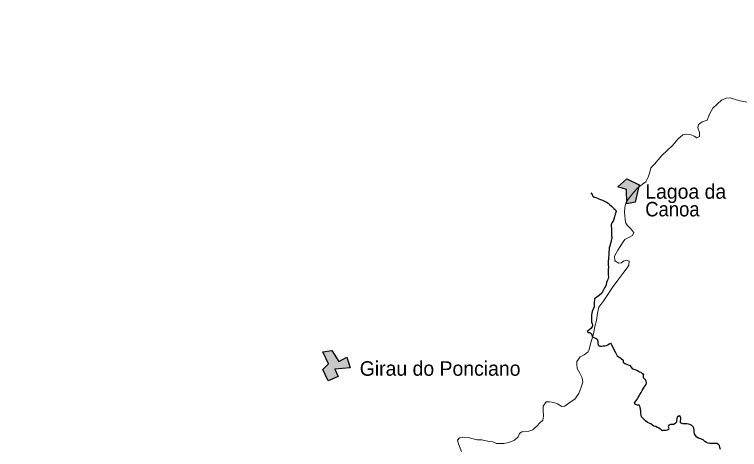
# Model space of a CAD drawing. Extents: x -1643653 to 4543381, y 1624270 to 13878484.
# Drawn here: x 727176 to 752154, y 8903603 to 8918583 of the extents above; entities that cross this region are included whole.
import ezdxf

# ---------------------------------------------------------------- set-up
doc = ezdxf.new("R2010")
doc.units = 0
doc.header["$LTSCALE"] = 160
for name, color, linetype, lineweight in [('14', 7, 'Continuous', 13), ('21', 7, 'Continuous', 25), ('24', 7, 'Continuous', 25), ('60', 7, 'Continuous', 13)]:
    doc.layers.add(name, color=color, linetype=linetype, lineweight=lineweight)
doc.layers.add('41', color=7, linetype='Continuous')

msp = doc.modelspace()

# ---------------------------------------------------------------- hatches: boundary and pattern name
at = {"layer": '21'}
for points in [[(747958.7, 8912653.8), (748271.3, 8912925.6), (748695, 8912720.1), (748561.9, 8912122.5), (748269, 8912067.8), (748259.3, 8912554.6)], [(737801.5, 8906970.9), (738106.6, 8907012.5), (738347.6, 8906633.5), (738630.7, 8906778.2), (738745.6, 8906416), (738212.5, 8906368.9), (738331.1, 8906121.9), (737984.3, 8905966.4), (737794.3, 8906356.6), (737990.6, 8906555.2)]]:
    msp.add_hatch(color=256, dxfattribs=at).paths.add_polyline_path(points)

# ---------------------------------------------------------------- linework, layer by layer
at = {"layer": '14'}
for points in [[(748509.6, 8912460.8), (748637.5, 8912598.1), (748816.3, 8912735.3), (748928.7, 8912816.6), (749005.7, 8912979.5), (749062.3, 8913152.6), (749098.6, 8913300.2), (749221.3, 8913427.4), (749482.2, 8913722.3), (749666.3, 8913905.4), (749855.4, 8914078.2), (750034.5, 8914286.8), (750203.1, 8914439.3), (750320.4, 8914464.5), (750488.4, 8914443.8), (750595.2, 8914397.8), (750681.6, 8914336.5), (750773.5, 8914377.1), (750779.1, 8914519.7), (750723.6, 8914677.7), (750744.5, 8914800), (750867, 8914886.3), (751035.3, 8914942.1), (751117.7, 8915155.9), (751235.6, 8915354.3), (751388.9, 8915496.7), (751537.1, 8915633.9), (751690.2, 8915699.9), (751838, 8915709.8), (752123, 8915622.7), (752418.2, 8915566.1)], [(745102.2, 8904352.2), (745168.7, 8904403), (745276.1, 8904525), (745383.4, 8904616.5), (745404.3, 8904754), (745394.9, 8904962.9), (745395.4, 8905100.4), (745492.7, 8905242.9), (745609.9, 8905247.8), (745752.4, 8905222.1), (745884.7, 8905170.9), (746032.1, 8905078.9), (746139.1, 8905094), (746317.9, 8905236.3), (746481.3, 8905337.9), (746614.5, 8905526.1), (746696.8, 8905755.2), (746753.5, 8905918.1), (746733.6, 8906065.9), (746647.6, 8906229), (746602.1, 8906315.7), (746566.7, 8906392.2), (746546.8, 8906524.7), (746547.2, 8906631.7), (746659.9, 8906799.6), (746807.9, 8906865.5), (746935.6, 8906967.2), (746966.4, 8907012.9), (747033.6, 8907277.7), (747121.3, 8907588.3), (747173.2, 8907837.8), (747230, 8908046.6), (747266.6, 8908301.2), (747313.2, 8908504.9), (747477, 8908733.8), (747574.3, 8908871.2), (747763.9, 8909166.3), (747994.3, 8909476.6), (748137.6, 8909664.8), (748286.1, 8909863.2), (748337.4, 8909954.8), (748358.3, 8910092.3), (748261.6, 8910123.1), (748154.5, 8910087.6), (748072.8, 8910036.8), (747991.2, 8910021.7), (747854, 8910098.3), (747844.4, 8910266.4), (747962.3, 8910470), (748146.7, 8910754.9), (748198, 8910836.3), (748366.4, 8910912.4), (748468.5, 8910968.3), (748509.6, 8911080.3), (748398.1, 8911218), (748281.3, 8911330.3), (748240.8, 8911396.6), (748215.8, 8911513.8), (748201.1, 8911671.8), (748196.3, 8911768.6), (748207, 8911911.2), (748217.6, 8912007.9), (748263.9, 8912145.4), (748376.6, 8912298), (748509.6, 8912460.8)], [(742572.5, 8903536.7), (742471.5, 8903801.7), (742436.3, 8903924.1), (742508, 8904010.5), (742615, 8904030.7), (742803.5, 8904015.1), (742976.5, 8903974), (743119, 8903933), (743276.9, 8903932.7), (743526.4, 8903881.3), (743658.8, 8903865.8), (743785.9, 8903814.6), (744035.5, 8903814.1), (744208.8, 8903839.3), (744407.8, 8903920.4), (744525.4, 8904042.5), (744576.8, 8904159.5), (744658.5, 8904215.4), (744892.9, 8904230.3), (745030.6, 8904275.9), (745102.2, 8904352.2)]]:
    msp.add_lwpolyline(points, dxfattribs=at)
at = {"layer": '21'}
for points in [[(747958.7, 8912653.8), (748271.3, 8912925.6), (748695, 8912720.1), (748561.9, 8912122.5), (748269, 8912067.8), (748259.3, 8912554.6)], [(737801.5, 8906970.9), (738106.6, 8907012.5), (738347.6, 8906633.5), (738630.7, 8906778.2), (738745.6, 8906416), (738212.5, 8906368.9), (738331.1, 8906121.9), (737984.3, 8905966.4), (737794.3, 8906356.6), (737990.6, 8906555.2)]]:
    msp.add_lwpolyline(points, close=True, dxfattribs=at)
at = {"layer": '24'}
msp.add_line((749481.7, 8904248.7), (749480, 8904242.7), dxfattribs=at)
for points in [[(747029.4, 8912446.6), (747074.7, 8912380.1), (747094.8, 8912334.1), (747145.4, 8912298.2), (747201.2, 8912277.5), (747257, 8912256.8), (747312.8, 8912241.1), (747363.5, 8912215.4), (747429.5, 8912194.6), (747500.4, 8912158.5), (747566.3, 8912122.5), (747627, 8912081.3), (747677.6, 8912040.3), (747743.3, 8911983.9), (747783.8, 8911948), (747829.3, 8911907), (747884.9, 8911855.7), (747899.7, 8911799.6), (747873.7, 8911708.1), (747847.6, 8911616.6), (747821.6, 8911535.3), (747805.9, 8911464.1), (747754.6, 8911408.4), (747733.8, 8911342.3), (747733.5, 8911291.4), (747743.1, 8911220), (747742.8, 8911169.1), (747742.2, 8911082.5), (747741.8, 8911021.4), (747741.3, 8910960.3), (747756.2, 8910909.3), (747766, 8910900.4)], [(747765, 8910901.9), (747747.4, 8910861.5), (747716, 8910734.4), (747695.2, 8910668.3), (747689.7, 8910607.2), (747668.9, 8910551.3), (747668.6, 8910500.4), (747652.6, 8910398.7), (747651.9, 8910296.8), (747646.4, 8910230.7), (747645.9, 8910164.5), (747630.1, 8910088.2), (747629.8, 8910032.2), (747629.4, 8909976.2), (747635.2, 8909876.3), (747628.3, 8909823.4), (747627.9, 8909762.3), (747627.3, 8909685.9), (747631.9, 8909614.6), (747636.6, 8909553.4), (747617.8, 8909462.7), (747595, 8909416.2), (747574.2, 8909355.2), (747558.3, 8909268.7), (747537.7, 8909217.9), (747501.7, 8909167.2), (747414.4, 8908989), (747316.7, 8908910.8), (747158.3, 8908787.4), (747158, 8908736.5), (747152.5, 8908675.4), (747152.1, 8908624.5), (747151.7, 8908573.6), (747151.3, 8908512.5), (747110.1, 8908431.2), (747073.9, 8908350), (747068.5, 8908299.1), (747052.8, 8908238.1), (747052.4, 8908177), (747051.8, 8908095.5), (747051.4, 8908034.4), (747051, 8907983.5), (747076.1, 8907932.4), (747091, 8907881.4), (747075.4, 8907830.6), (747029.2, 8907764.6), (746947.3, 8907698.9), (746906.4, 8907668.6), (746941.8, 8907627.7), (747002.8, 8907627.3), (747048.3, 8907591.4), (747078.4, 8907530.1), (747083.1, 8907479.1), (747133.8, 8907458.4), (747194.7, 8907432.6), (747245.3, 8907401.8), (747275.4, 8907335.4), (747274.8, 8907248.8), (747294.7, 8907182.5), (747345.4, 8907156.7), (747406.4, 8907161.4), (747457.4, 8907176.4), (747513.3, 8907176), (747569.3, 8907180.8), (747620.4, 8907211), (747661.3, 8907241.3), (747707.2, 8907261.4)], [(747707.2, 8907261.4), (747727.8, 8907234.4), (747794.5, 8907132.9), (747825.5, 8907051.5), (747877, 8906939.6), (747943.7, 8906833), (748030.5, 8906772.3), (748134.8, 8906696)], [(748134.8, 8906696), (748146, 8906675.2), (748148.4, 8906609.9), (748199.5, 8906559.3), (748378, 8906494.1), (748454.8, 8906392.6), (748480.4, 8906377.5), (748551.7, 8906357.6), (748643.5, 8906322.5), (748704.8, 8906282.1)], [(748704.8, 8906282.1), (748751.5, 8906261.5), (748797, 8906225.6), (748837.5, 8906222.8), (748851.5, 8906201.5), (748851.8, 8906182.6)], [(748535.9, 8905211.1), (748637.6, 8905343.5), (748658.2, 8905394.3), (748694.2, 8905450.2), (748720, 8905495.8), (748766.2, 8905566.8), (748802.3, 8905637.9), (748833.2, 8905688.7), (748874.3, 8905749.5), (748905.1, 8905790.1), (748936, 8905845.9), (748951.6, 8905896.8), (748936.7, 8905952.9), (748911.6, 8905998.9), (748881.4, 8906039.8), (748846, 8906075.7), (748846.4, 8906131.7), (748851.8, 8906182.6), (748852, 8906182.8)], [(749480, 8904242.7), (749454.9, 8904288.7), (749409.3, 8904314.4), (749358.7, 8904345.3), (749313.1, 8904365.9), (749267.5, 8904391.7), (749206.6, 8904412.5), (749161.1, 8904443.3), (749095.2, 8904484.5), (749039.5, 8904510.3), (748983.7, 8904531), (748918, 8904587.4), (748832.1, 8904669.4), (748781.7, 8904730.9), (748766.8, 8904787), (748757.1, 8904853.2), (748752.6, 8904924.6), (748747.9, 8904985.7), (748733.2, 8905062.2), (748698.1, 8905128.6), (748642.2, 8905134.1), (748566, 8905149.8), (748535.9, 8905211.1), (748536, 8905217.6), (748535.9, 8905211.1)], [(751498.2, 8903598.3), (751478.4, 8903669.7), (751468.8, 8903741), (751433.4, 8903776.9), (751377.7, 8903807.8), (751311.6, 8903808.2), (751260.7, 8903808.6), (751189.5, 8903809), (751123.4, 8903809.4), (751072.7, 8903819.9), (751016.9, 8903845.8), (750956.1, 8903881.8), (750905.7, 8903938.1), (750814.4, 8903974.3), (750743.4, 8903995.2), (750687.7, 8904031.2), (750642.3, 8904082.4), (750607.1, 8904138.6), (750592.3, 8904204.9), (750592.8, 8904271.1), (750577.9, 8904332.3), (750552.9, 8904388.5), (750507.4, 8904429.5), (750446.6, 8904460.4), (750401, 8904481.1), (750334.9, 8904486.6), (750263.7, 8904487.1), (750197.6, 8904487.5), (750126.7, 8904518.5), (750127.1, 8904579.6), (750127.6, 8904645.8), (750128, 8904701.8), (750097.8, 8904758), (750047, 8904753.2), (750011.1, 8904712.7), (749990.4, 8904661.9), (749984.8, 8904600.9), (749979.4, 8904550), (749943.5, 8904504.4), (749897.5, 8904469), (749841.5, 8904464.3), (749775.4, 8904459.6), (749719.3, 8904444.7), (749693.5, 8904383.8), (749718.6, 8904337.8), (749713.1, 8904286.9), (749667.2, 8904266.8), (749611.2, 8904262.1), (749555.3, 8904262.4), (749504.4, 8904257.7), (749481.7, 8904248.7)]]:
    msp.add_lwpolyline(points, dxfattribs=at)
at = {"layer": '60', "lineweight": 25}
msp.add_spline([(814781, 9009175.5), (814787.2, 9009173.4), (814796.9, 9009173.4), (814799.4, 9009172.4), (814805.1, 9009174.5), (814805.6, 9009176.5), (814811.7, 9009179.5), (814811.7, 9009179.5), (814801.5, 9009181), (814790.7, 9009181.5), (814784.1, 9009183.1), (814777.4, 9009185.1), (814778.4, 9009175.5)], degree=3, dxfattribs=at)

# ---------------------------------------------------------------- texts
at = {"layer": '41'}
for s, p in [('Lagoa da', (748907.1, 8912238.5)), ('Girau do Ponciano', (739070.3, 8906143.2))]:
    msp.add_text(s, height=500, dxfattribs=at).set_placement(p)
at = {"layer": '41', "width": 0.95}
msp.add_text('Canoa', height=500, dxfattribs=at).set_placement((748907.1, 8911630.6))

doc.saveas('drawing.dxf')
